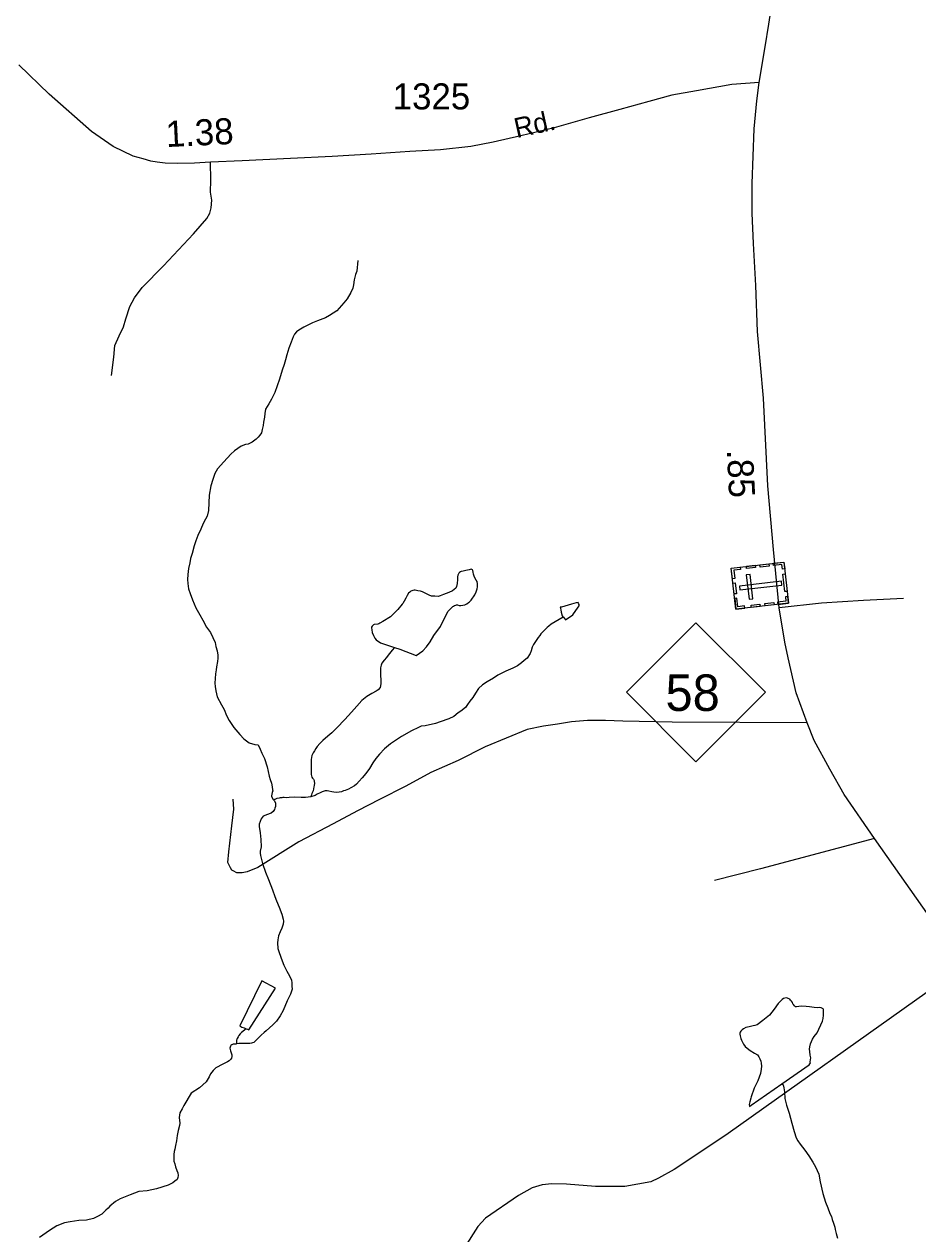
# Model space of a CAD drawing. Extents: x 2220236 to 2384410, y 720751 to 894131.
# Drawn here: x 2281385 to 2285671, y 828121 to 833919 of the extents above; entities that cross this region are included whole.
import ezdxf

# ---------------------------------------------------------------- set-up
doc = ezdxf.new("R2010")
doc.units = 0
doc.layers.add('Default', color=7, linetype='Continuous')

msp = doc.modelspace()

# ---------------------------------------------------------------- linework, layer by layer
at = {"layer": 'Default'}
for points in [[(2284910.4, 833639.2), (2284938.2, 833809.5), (2284956.2, 833919.3), (2284976.1, 834045.1), (2285000.1, 834176.9), (2285022, 834310.8), (2285034, 834386.7), (2285074.2, 834598.4), (2285091.7, 834660.5), (2285200.7, 834971.9)], [(2284910.4, 833639.2), (2284778.3, 833630), (2284609.2, 833599.8), (2284491.1, 833579), (2284379.9, 833548.8), (2284240.9, 833509.4), (2284095, 833470), (2283925.9, 833421.4), (2283766.1, 833384.3), (2283634.1, 833354.1), (2283527.5, 833333.3), (2283381.6, 833317.1), (2283234.5, 833307.8), (2283049.2, 833296.2), (2282861.6, 833284.6), (2282662.4, 833275.3), (2282429.9, 833264), (2282277.8, 833256.8), (2282202.5, 833252.7), (2282121.5, 833251.6), (2282061.2, 833252.1), (2282023.3, 833256.9), (2281992, 833262.8), (2281955.9, 833272.9), (2281907.2, 833286.9), (2281812.3, 833333.3), (2281708, 833405.1), (2281505.4, 833583.1), (2281359.7, 833724.2)], [(2285900.7, 829402.3), (2285785.1, 829557.2), (2285462.9, 830016), (2285317.1, 830226.4), (2285248.5, 830347.9), (2285174.4, 830484.7), (2285139.7, 830570.5), (2285087.6, 830714.2), (2285049.3, 830881), (2285033.1, 830957.5), (2285006.5, 831122.1), (2284978.7, 831400.2), (2284950.9, 831706.2), (2284930.1, 832125.7), (2284902.3, 832445.6), (2284894.1, 832665.8), (2284882.6, 832867.4), (2284875.6, 833013.4), (2284875.6, 833154.8), (2284886, 833416.7), (2284898.8, 833551.2), (2284910.4, 833639.2)], [(2281803, 832234.6), (2281814.6, 832322.7), (2281819.2, 832378.3), (2281840.1, 832424.7), (2281860.9, 832468.7), (2281872.5, 832505.8), (2281891, 832566.1), (2281914.2, 832607.8), (2281951.2, 832656.5), (2282053.2, 832760.8), (2282196.8, 832913.8), (2282261.6, 832987.9), (2282275.5, 833013.4), (2282282.5, 833038.9), (2282284.8, 833076), (2282277.8, 833113.1), (2282280.2, 833171), (2282277.8, 833256.8)], [(2282984.9, 832785.6), (2282979.9, 832734.8), (2282974.3, 832719.5), (2282968.2, 832693.4), (2282964.4, 832668.9), (2282960.5, 832653.2), (2282950.9, 832633.1), (2282933.2, 832603), (2282917.4, 832582.9), (2282883.8, 832544.3), (2282849.8, 832522), (2282829.9, 832511.6), (2282791.9, 832497.6), (2282768.4, 832487.6), (2282726.7, 832467.2), (2282702.4, 832452.9), (2282690.8, 832445), (2282680.7, 832432.7), (2282674.9, 832420.7), (2282665.2, 832394.7), (2282653.4, 832366), (2282643.9, 832334.4), (2282637.8, 832309.9), (2282632.1, 832287.8), (2282622.4, 832260.1), (2282608.7, 832217.7), (2282587.4, 832153.6), (2282571.6, 832121.1), (2282558, 832099.1), (2282550.2, 832087.1), (2282542.1, 832073.2), (2282538.4, 832052.9), (2282536.7, 832034.9), (2282532.9, 832011), (2282530.9, 831994.7), (2282526.9, 831976.7), (2282523, 831960.4), (2282515.5, 831949.1), (2282507.5, 831938.7), (2282497.7, 831929.1), (2282491.4, 831924.3), (2282477.8, 831914.8), (2282459.9, 831905.9), (2282445.7, 831903.9), (2282425.9, 831896.2), (2282394.3, 831873.8), (2282376.2, 831857.8), (2282342.7, 831821.5), (2282312.8, 831787), (2282299.2, 831765), (2282289.4, 831736.6), (2282279.6, 831706.3), (2282272.1, 831660.6), (2282270.4, 831624.5), (2282268.6, 831588.5), (2282262.8, 831560.7), (2282255.3, 831546.1), (2282243.4, 831526), (2282231.7, 831498.4), (2282217.9, 831468.2), (2282208.2, 831442.1), (2282200.5, 831417.7), (2282190.6, 831381.8), (2282182.8, 831357.4), (2282179.1, 831337.8), (2282173.3, 831309.4), (2282169.5, 831281.6), (2282167.7, 831257.7), (2282169.9, 831237.3), (2282172.3, 831211.6), (2282180.3, 831189.5), (2282192.5, 831159.7), (2282208.8, 831121.7), (2282227.4, 831088.5), (2282241.7, 831062), (2282259.7, 831028.8), (2282278.1, 831002.8), (2282290.4, 830978.9), (2282300.4, 830954.8), (2282304.7, 830936.7), (2282311.1, 830914.6), (2282313.3, 830894.8), (2282313, 830880.7), (2282311.4, 830864.4), (2282307.5, 830838.2), (2282305.6, 830824.5), (2282301.9, 830804.9), (2282300.1, 830782.6), (2282300, 830760.6), (2282300.4, 830744.9), (2282304.8, 830722.8), (2282310.8, 830694.8), (2282331, 830656.7), (2282343.3, 830633.5), (2282355.5, 830605.3), (2282367.8, 830581.1), (2282390.1, 830547.2)], [(2283503.8, 831299.8), (2283502.4, 831299.8), (2283490.9, 831297.5), (2283481, 831295.4), (2283477.4, 831294.5), (2283472.8, 831291.3), (2283468.7, 831287.4), (2283464.9, 831277.7), (2283463.1, 831269.5), (2283463.2, 831257), (2283461.1, 831237.4), (2283458.6, 831223.7), (2283455.8, 831215.5), (2283439.8, 831202.8), (2283422.2, 831194.9), (2283395.8, 831184.6), (2283379.9, 831178.4), (2283369.7, 831176.3), (2283354.6, 831176.6), (2283337.9, 831177.6), (2283327.8, 831182.1), (2283307.7, 831191.4), (2283294.7, 831198.2), (2283285.6, 831201.7), (2283273.5, 831203.6), (2283259.4, 831205.5), (2283255.5, 831205.6), (2283249.6, 831205.1), (2283244.6, 831203.5), (2283239.6, 831201), (2283234, 831197.2), (2283228, 831191.4), (2283221.9, 831181), (2283215.3, 831167.1), (2283208.1, 831152.5), (2283200.4, 831142.8), (2283198.3, 831138.9), (2283176.5, 831113.1), (2283141, 831078.4), (2283105.1, 831056.2), (2283091.2, 831047.6), (2283085.5, 831045.1), (2283081.2, 831043.6), (2283065.1, 831041.6), (2283063.1, 831040.7), (2283060.2, 831039.1), (2283055.2, 831035.3), (2283053.5, 831033.6), (2283051.4, 831029.4), (2283051.4, 831025.5), (2283051.5, 831015.6), (2283053.5, 831003.1), (2283059.8, 830989.2), (2283066.1, 830976), (2283073.8, 830967.6), (2283094.2, 830954.1), (2283160.6, 830931.4)], [(2283160.6, 830931.4), (2283186.3, 830922.7), (2283264.4, 830893.2), (2283280.4, 830903.3), (2283296.4, 830915.5), (2283314.1, 830933.8), (2283332, 830958), (2283349.4, 830988.2), (2283381.1, 831032.4), (2283396.9, 831064.9), (2283418.7, 831104.8), (2283426.4, 831112.8), (2283434.1, 831121.5), (2283440.5, 831127.3), (2283443.8, 831129.5), (2283448.8, 831132.7), (2283454.4, 831134.2), (2283458.4, 831135.1), (2283462.3, 831135), (2283470.5, 831133.2), (2283478.3, 831133.1), (2283488.5, 831133.5), (2283498.1, 831135.9), (2283508, 831139.7), (2283516.3, 831146.1), (2283520.7, 831150.2), (2283528, 831158.3), (2283546.9, 831183.1), (2283553.1, 831197.8), (2283558, 831212.4), (2283559.2, 831222.3), (2283559.5, 831236.3), (2283557.1, 831247.9), (2283553, 831254.5), (2283545.1, 831267.8), (2283539.8, 831282.7), (2283539, 831291.5), (2283536.6, 831299.8), (2283534.7, 831304.1), (2283528.8, 831305.9), (2283518.6, 831303.5), (2283503.8, 831299.8)], [(2283969.5, 831077), (2283970.8, 831076), (2283980.7, 831063.6), (2284016.3, 831088.1), (2284042.3, 831124.7), (2284046, 831130.2), (2284045.8, 831136.7), (2284044, 831142.7), (2284041.8, 831146.7), (2284031.9, 831144.6), (2284009.8, 831138.5), (2283978.1, 831129.9), (2283961.9, 831125.3), (2283956, 831123.8), (2283958.1, 831111.7), (2283960.4, 831100.1), (2283964.4, 831083.6), (2283969.5, 831077)], [(2285601.8, 831166.1), (2285409.5, 831156.9), (2285208, 831143), (2285006.5, 831122.1)], [(2283969.5, 831077), (2283913, 831043.7), (2283901, 831033.1), (2283893, 831026.7), (2283883, 831017.1), (2283872.9, 831006.8), (2283863.5, 830997.2), (2283857.4, 830989.1), (2283849.4, 830978.4), (2283839.6, 830964.9), (2283828, 830946.1), (2283821.8, 830932.4), (2283816.2, 830914.5), (2283812, 830902.1), (2283796.5, 830880.5), (2283782.8, 830868.3), (2283770.4, 830858.1), (2283750.8, 830843.7), (2283728.9, 830831.7), (2283695.1, 830817), (2283657, 830798.8), (2283635.4, 830784.4), (2283605.5, 830766.4), (2283583.6, 830752.1), (2283563.9, 830734.4), (2283550, 830711.8), (2283536.1, 830691.4), (2283522.3, 830673.6), (2283510.5, 830657.5), (2283500.7, 830643.9), (2283479, 830625.3), (2283467, 830617.4), (2283445, 830600.8), (2283421.1, 830588.8), (2283379.2, 830574.3), (2283357.4, 830566.5), (2283307.6, 830556.1), (2283289.5, 830553.8), (2283275.6, 830547.5), (2283241.8, 830531.2), (2283194.1, 830505), (2283142.5, 830469.9), (2283112.5, 830446), (2283089, 830419.6), (2283071.2, 830399.3), (2283057.6, 830377.6), (2283041.7, 830351.7), (2283023.8, 830327.4), (2283005.6, 830307.2), (2282992.2, 830291), (2282978.4, 830276.6), (2282968.4, 830268.6), (2282952.1, 830258.4), (2282940.5, 830252.1), (2282924.7, 830245.9), (2282915.8, 830243.4), (2282906.5, 830239.7), (2282895, 830237.3), (2282882.8, 830236.9), (2282870.7, 830237.8), (2282860.6, 830239.6), (2282846.5, 830243.2), (2282838.7, 830244.4), (2282828.5, 830243.6), (2282814.6, 830239), (2282804.7, 830235.2), (2282790.8, 830228.9), (2282780.9, 830222.6), (2282760, 830215.5)], [(2283160.6, 830931.4), (2283150.5, 830918.5), (2283136.7, 830902.4), (2283130.6, 830894.3), (2283122.5, 830883.6), (2283110.8, 830870.1), (2283100.7, 830856.2), (2283097.2, 830845.8), (2283093.3, 830833.4), (2283093.4, 830821.9), (2283093.4, 830805.5), (2283093.5, 830794), (2283095.5, 830780.2), (2283095.9, 830769.4), (2283096, 830757.9), (2283093.8, 830748.1), (2283092, 830739.9), (2283082.3, 830728), (2283072.3, 830721.7), (2283052.4, 830711.3), (2283028.5, 830697), (2283004.8, 830677.1), (2282980.9, 830650.4), (2282955.1, 830620.8), (2282923.5, 830586), (2282884, 830545.8), (2282860.2, 830521.7), (2282840.5, 830505.7), (2282817.1, 830484.9), (2282802.4, 830471.4), (2282790.6, 830456.9), (2282782.9, 830447.2), (2282776.8, 830436.5), (2282771, 830426.8), (2282765.1, 830413.2), (2282761.8, 830394.2), (2282761.2, 830380.4), (2282761.4, 830360.8), (2282762, 830342.7), (2282761.8, 830332.9), (2282761.9, 830323), (2282762.1, 830316.5), (2282764.6, 830309.9), (2282768.1, 830304.9), (2282772.3, 830300.5), (2282775.4, 830293.2), (2282776.3, 830288.9), (2282776.5, 830280.7), (2282775.6, 830270.3), (2282774.8, 830262.7), (2282770.5, 830244.8), (2282765, 830231.1), (2282762.9, 830224.6), (2282760, 830215.5)], [(2285139.7, 830570.5), (2284493.4, 830572.8), (2284256, 830577.4), (2284172.6, 830582), (2284086.9, 830582), (2284010.5, 830575.1), (2283943.3, 830563.5), (2283876.1, 830554.2), (2283797.4, 830538), (2283595.8, 830454.6), (2283466.4, 830389), (2283335.3, 830331.7), (2283214.8, 830266.8), (2283089.7, 830201.9), (2282983.2, 830148.6), (2282867.4, 830086), (2282702.9, 830000.3), (2282506, 829877.4), (2282455, 829856.6), (2282429.6, 829851.9), (2282404.1, 829851.9), (2282387.9, 829861.2), (2282380.9, 829863.5), (2282374, 829875.1), (2282362.4, 829900.6), (2282367, 829951.6), (2282380.9, 830076.8), (2282390.2, 830155.6), (2282387.9, 830204.2)], [(2282390.1, 830547.2), (2282418.6, 830513.8), (2282438.5, 830493.7), (2282450.7, 830483.6), (2282464.6, 830474.2), (2282490.7, 830466.4), (2282506.7, 830464.4), (2282516.8, 830444.5), (2282524.9, 830424.7), (2282537.5, 830398.9), (2282549.8, 830358.6), (2282560.1, 830314.7), (2282564.3, 830299.2), (2282570.5, 830281.1), (2282574.7, 830262.9), (2282576.4, 830248.8), (2282577, 830244.9), (2282574.8, 830236.7), (2282570.9, 830221), (2282571.2, 830217.1), (2282579.1, 830202.8), (2282582.6, 830198.8)], [(2282582.6, 830198.8), (2282585.1, 830195.5), (2282589.5, 830185.6), (2282589.7, 830179), (2282589.5, 830169.8), (2282587.7, 830161), (2282585.6, 830155.1), (2282579.5, 830144.8), (2282569.8, 830136.8), (2282563.9, 830135.3), (2282552, 830130.6), (2282531.8, 830122.8), (2282525.8, 830117), (2282522, 830110.5), (2282516.2, 830096.9), (2282512.6, 830083.8), (2282512.7, 830073), (2282516.7, 830042.8), (2282520.6, 830010.5), (2282521.2, 829976.1), (2282517.5, 829954.2), (2282516.7, 829946), (2282518.7, 829934.5), (2282527.8, 829896.6), (2282542.3, 829854.3), (2282556.7, 829818.9), (2282575.3, 829769.3), (2282587.4, 829736.9), (2282595.6, 829717.1), (2282608.1, 829687.3), (2282620.1, 829653.6), (2282626.5, 829629.5), (2282628.3, 829619.6), (2282626.7, 829604.9), (2282620.7, 829585.4), (2282612.8, 829569.1), (2282605.2, 829548.9), (2282601.5, 829529.3), (2282599.6, 829515.3), (2282601.6, 829489), (2282605.9, 829473.5), (2282615.9, 829447), (2282622.1, 829429.5), (2282630.2, 829409), (2282644.6, 829379.2), (2282650.7, 829369.2), (2282662.7, 829347.7), (2282667, 829336.1), (2282669.1, 829323.6), (2282669.1, 829307.2), (2282669.4, 829293.4), (2282661.7, 829269.6), (2282645.6, 829237.2), (2282626.3, 829191), (2282612.6, 829165), (2282594.8, 829140.8), (2282576.7, 829123.1), (2282561.3, 829107.7), (2282544.9, 829094.3), (2282535.6, 829086.3), (2282520.9, 829072.5), (2282508.1, 829059.6), (2282499.7, 829050), (2282491.7, 829041.9), (2282485.7, 829038.1), (2282480.1, 829035.6), (2282474.8, 829034.1), (2282467.9, 829033.6), (2282464, 829033.6), (2282449.9, 829033.9), (2282425.9, 829033.4), (2282413.8, 829033), (2282403.9, 829031.6)], [(2282760, 830215.5), (2282759, 830214.9), (2282734.7, 830212.7), (2282713.4, 830212.5), (2282681.9, 830213.8), (2282656, 830212.1), (2282640.9, 830211.4), (2282631.1, 830211.6), (2282625.2, 830211.7), (2282621.2, 830211.1), (2282613, 830210.3), (2282607.1, 830208.8), (2282597.2, 830207.4), (2282587.3, 830202.7), (2282582.6, 830198.8)], [(2285462.9, 830016), (2284916.6, 829870.8), (2284695.1, 829814.8)], [(2285900.7, 829402.3), (2285715.7, 829278.5), (2284760.5, 828601.9), (2284577.8, 828478.1), (2284502.2, 828429.5), (2284426.8, 828386.9), (2284390.8, 828370.4), (2284265.2, 828347.3), (2284125.2, 828348), (2283985.3, 828358.7), (2283915.1, 828360.1), (2283869.2, 828355.7), (2283821.4, 828341.1), (2283755.8, 828304.7), (2283597, 828195.2), (2283561.2, 828156.7), (2283421.5, 827937.5), (2283326.7, 827792.7), (2283287.1, 827746.3), (2283273.4, 827720.2)], [(2282449, 829103.5), (2282455.2, 829101.7), (2282459.1, 829100), (2282462.4, 829099.3), (2282589.5, 829299), (2282525.3, 829334.1), (2282418.5, 829117.2), (2282429.2, 829111.4), (2282439.3, 829107.9), (2282449, 829103.5)], [(2285019.2, 828840.3), (2285149.4, 828930.4), (2285155.5, 828940.1), (2285155.2, 828945.7), (2285157.3, 828963.7), (2285154.9, 828977.9), (2285153, 828994.3), (2285151.6, 829006.5), (2285152.5, 829017.9), (2285156.4, 829032), (2285165.3, 829053.1), (2285174.2, 829066.7), (2285188.3, 829084.4), (2285214.1, 829140.6), (2285217, 829153.7), (2285218.6, 829169.1), (2285219.1, 829178.9), (2285219, 829190.4), (2285218.1, 829195.3), (2285216.9, 829198.6), (2285214.3, 829201.3), (2285211.1, 829203), (2285206.5, 829203.8), (2285201, 829204.9), (2285188.8, 829204.1), (2285173.7, 829205.4), (2285150.8, 829208.2), (2285134.8, 829210.2), (2285115.2, 829211.6), (2285099.7, 829210.2), (2285088.9, 829209.5), (2285084.3, 829209.6), (2285078.8, 829214), (2285075, 829219.6), (2285071.5, 829223.9), (2285069, 829229.6), (2285064.5, 829235.6), (2285060.7, 829241.2), (2285056.2, 829245.6), (2285048.7, 829249), (2285042.5, 829251.4), (2285032.7, 829251), (2285026.7, 829248.5), (2285020.4, 829244.7), (2285008.7, 829233.4), (2285001, 829224.4), (2284981.7, 829197.9), (2284959.5, 829168.9), (2284927.8, 829143.9), (2284899.5, 829123.2), (2284889.6, 829119.5), (2284881.6, 829117), (2284874.4, 829115.5), (2284861.9, 829113.5), (2284846.1, 829109.6), (2284834.8, 829104.2), (2284828.1, 829099.4), (2284822.1, 829093), (2284818.1, 829087.2), (2284817.3, 829083.9), (2284817.5, 829078.3), (2284818.3, 829069.1), (2284821.7, 829057.6), (2284824.5, 829049.3), (2284834.6, 829029.4), (2284843.2, 829019.4), (2284852.9, 829011), (2284867.1, 829000.2), (2284887.2, 828987.4), (2284901.1, 828978.2), (2284907.8, 828968.9), (2284913.5, 828959.9), (2284917.5, 828949), (2284919.3, 828938.5), (2284920.9, 828924.3), (2284919.4, 828910.6), (2284916, 828890), (2284904.1, 828854.2), (2284886.6, 828819.4), (2284871, 828777.8), (2284869.2, 828771.2), (2284864.9, 828753.3), (2284861.4, 828741.2), (2284863.5, 828731.4), (2284871.5, 828737.7), (2285019.2, 828840.3)], [(2282449, 829103.5), (2282427.3, 829085.2), (2282421.3, 829079.5), (2282414.6, 829071.4), (2282410.8, 829064.9), (2282407.1, 829056.8), (2282405.3, 829052.9), (2282403.9, 829048.7), (2282403.8, 829043.1), (2282403.9, 829033.2), (2282403.9, 829031.6)], [(2282403.9, 829031.6), (2282400, 829030.7), (2282387.8, 829029.3), (2282380.5, 829026.2), (2282375.8, 829023), (2282373.8, 829020.7), (2282372.7, 829015.8), (2282372, 829010.9), (2282374, 828998.4), (2282378.4, 828988.5), (2282380.2, 828978), (2282380.4, 828971.4), (2282378.5, 828963.3), (2282374.8, 828956.8), (2282368.1, 828950.3), (2282360.8, 828944.6), (2282337, 828934.6), (2282304.8, 828916.2), (2282291.4, 828903.4), (2282279.3, 828888.2), (2282271.4, 828873.6), (2282257.8, 828850), (2282226, 828821.1), (2282186.1, 828795), (2282150.5, 828736.7), (2282142.9, 828720.5), (2282131.1, 828701.1), (2282129, 828678.8), (2282131.3, 828650.9), (2282129.5, 828640.4), (2282124.1, 828616.6), (2282118, 828592.1), (2282116.1, 828566.9), (2282110.4, 828544.7), (2282106.8, 828526.1), (2282104.6, 828514.7), (2282103, 828500.6), (2282103.2, 828482.5), (2282103.3, 828468.8), (2282107, 828456.2), (2282111.3, 828442.4), (2282117.8, 828424.2), (2282121.5, 828412.6), (2282123.5, 828400.1), (2282122, 828390.3), (2282117.9, 828380.6), (2282107.9, 828372.6), (2282098.2, 828364.6), (2282076, 828354.5), (2282020.2, 828336), (2281974.4, 828327.1), (2281934.6, 828323), (2281892.7, 828308.2), (2281845, 828287.8), (2281823.1, 828276.1), (2281795.1, 828253.8), (2281787, 828244.1), (2281777, 828233.5), (2281765.6, 828223.2), (2281757.6, 828215.2), (2281737.3, 828204.1), (2281717.8, 828194.7), (2281683.8, 828186.2), (2281647.7, 828184.7), (2281605.9, 828178), (2281578, 828173.6), (2281542.2, 828159), (2281506.4, 828136.7), (2281459.1, 828103.9)], [(2285019.2, 828840.3), (2285024.4, 828834.6), (2285028.4, 828821.4), (2285030.6, 828800.7), (2285032.8, 828768.8), (2285041.1, 828737.5), (2285053.7, 828699.5), (2285066.2, 828651.7), (2285078.4, 828611.1), (2285086.7, 828581.4), (2285094.9, 828565.8), (2285106.7, 828549.9), (2285129.1, 828521.5), (2285147.5, 828494.2), (2285167.6, 828464.3), (2285179.9, 828442.7), (2285196.2, 828406.3), (2285202.4, 828370.8), (2285215, 828314.7), (2285227.2, 828272.8), (2285239.8, 828244.7), (2285248.1, 828218.9), (2285256, 828203.4), (2285260.3, 828189.2), (2285266.2, 828172.6), (2285272.3, 828152.8), (2285274.7, 828141.3), (2285279.9, 828123.2), (2285285, 828099.4)]]:
    msp.add_lwpolyline(points, dxfattribs=at)
for points in [[(2284798.3, 831114.3), (2284775.6, 831312), (2285028.6, 831341), (2285051.3, 831143.2)], [(2284818.7, 831317), (2284820, 831305.8), (2284788, 831302.1), (2284792.6, 831261.8), (2284781.6, 831260.5), (2284775.7, 831312.1)], [(2284892.6, 831314), (2284849.6, 831309.1), (2284848.3, 831320.4), (2284891.3, 831325.3)], [(2284958.1, 831321.5), (2284915.1, 831316.6), (2284913.8, 831327.9), (2284956.8, 831332.8)], [(2285032.4, 831308.1), (2285021, 831306.8), (2285018.5, 831328.6), (2284978.3, 831324), (2284977, 831335.1), (2285028.6, 831341)], [(2284789.9, 831187.8), (2284784, 831239.3), (2284795.3, 831240.6), (2284801.2, 831189.1)], [(2284815, 831225.9), (2284817.1, 831207.3), (2285018.6, 831230.4), (2285016.5, 831249)], [(2284861.2, 831162.5), (2284879.8, 831164.7), (2284866.4, 831281.6), (2284847.9, 831279.5)], [(2285033.3, 831199), (2285023.7, 831283.3), (2285035, 831284.6), (2285044.6, 831200.3)], [(2284841.3, 831119.2), (2284840, 831130.4), (2284808, 831126.8), (2284803.4, 831167.1), (2284792.4, 831165.8), (2284798.3, 831114.3)], [(2284915, 831127.6), (2284872, 831122.7), (2284870.7, 831134), (2284913.7, 831138.9)], [(2284981.8, 831135.2), (2284938.7, 831130.3), (2284937.4, 831141.6), (2284980.5, 831146.5)], [(2285047.4, 831176.1), (2285036, 831174.8), (2285038.5, 831152.9), (2284998.4, 831148.3), (2284999.6, 831137.3), (2285051.2, 831143.2)], [(2284273.6, 830716.9), (2284606.6, 831049.9), (2284939.6, 830716.9), (2284606.6, 830383.9)]]:
    msp.add_lwpolyline(points, close=True, dxfattribs=at)

# ---------------------------------------------------------------- texts
for s, height, p in [('1325', 125, (2283152.2, 833510.3)), ('58', 175, (2284460.7, 830627.2))]:
    msp.add_text(s, height=height, dxfattribs=at).set_placement(p)
for s, height, rotation, p in [('Rd.', 95, 12.54131, (2283746.4, 833372.5)), ('1.38', 125, 2.71432, (2282066.6, 833329.7)), ('.85', 125, 272.84473, (2284754.6, 831878.2))]:
    msp.add_text(s, height=height, rotation=rotation, dxfattribs=at).set_placement(p)

doc.saveas('drawing.dxf')
